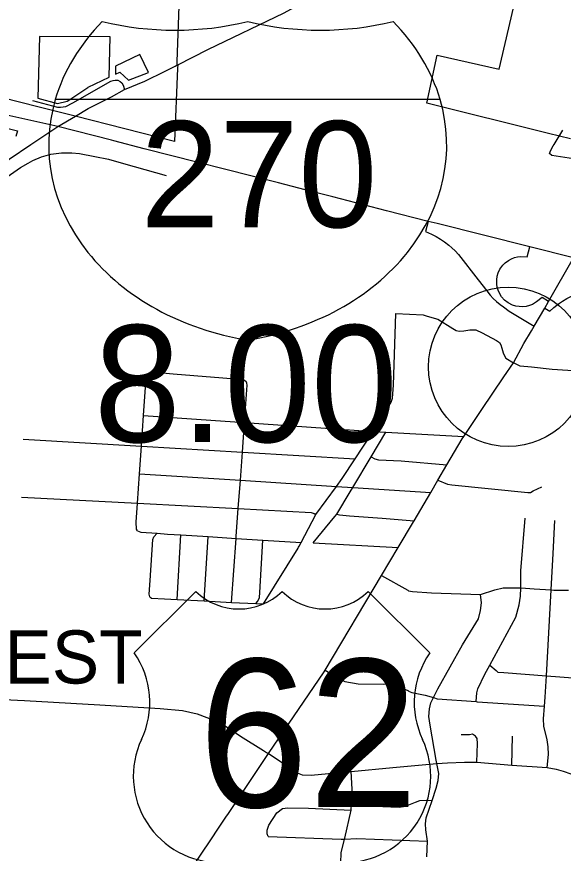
# Model space of a CAD drawing. Extents: x 1729596 to 1934326, y 644115 to 911751.
# Drawn here: x 1801688 to 1806837, y 688369 to 696244 of the extents above; entities that cross this region are included whole.
import ezdxf

# ---------------------------------------------------------------- set-up
doc = ezdxf.new("R2010")
doc.units = 0
for name, color, linetype in [('Default', 7, 'Continuous'), ('GM_X_City_Street', 7, 'Continuous'), ('GM_X_Corporation', 7, 'Continuous'), ('GM_X_Corporation_Text', 7, 'Continuous'), ('GM_X_County_Road', 7, 'Continuous'), ('GM_X_Interchange_Ramps', 7, 'Continuous'), ('GM_X_Interstate_Route', 7, 'Continuous'), ('GM_X_Interstate_Shield', 7, 'Continuous'), ('GM_X_Township_Road', 7, 'Continuous'), ('GM_X_US_Route', 7, 'Continuous'), ('GM_X_US_Shield', 7, 'Continuous')]:
    doc.layers.add(name, color=color, linetype=linetype)

msp = doc.modelspace()

# ---------------------------------------------------------------- linework, layer by layer
at = {"layer": 'Default'}
msp.add_circle((1806317.7, 692947.8), 750, dxfattribs=at)
at = {"layer": 'GM_X_City_Street'}
for points in [[(1803086, 695732.7), (1803180.1, 695780)], [(1802240.2, 695309.1), (1802361, 695380.6), (1802580.1, 695491.2), (1802702.8, 695558.4), (1802895.6, 695637.1), (1803086, 695732.7)], [(1801837.2, 695456.9), (1802070.6, 695392.1), (1802100.4, 695393.2), (1802151.8, 695400.4), (1802216.5, 695432.3), (1802573.3, 695638), (1802597.4, 695643.7), (1802616.4, 695647.2), (1802639, 695647.2), (1802663.7, 695634.8), (1802678, 695620.4), (1802691.4, 695599.9), (1802702.8, 695558.4)], [(1806750.4, 695041.5), (1806831.5, 695177.2)], [(1801406.3, 694762.6), (1801436.9, 694726.3), (1801462.9, 694706.2), (1801497, 694694.1), (1801519.1, 694696), (1801547.2, 694706), (1801597.4, 694737.9), (1801724.1, 694826), (1801794.5, 694866), (1801838.7, 694892), (1801921, 694925.9), (1802009.4, 694949.7), (1802109.7, 694963.5), (1802206, 694963.3), (1802280.2, 694955.1), (1802424.5, 694928.6), (1802550.8, 694904.2), (1802693.1, 694861.7), (1803095.9, 694748.2)], [(1805025.8, 692311.1), (1805038.5, 692330.7), (1805044.5, 692340), (1805064.3, 692370.5), (1805216.4, 692614), (1805226.7, 692652.1), (1805237.7, 692774.3), (1805258.9, 693450.1)], [(1805258.9, 693450.1), (1805517.3, 693438.1), (1805555.2, 693425.8), (1805655.2, 693397), (1805794.9, 693307.8)], [(1805794.9, 693307.8), (1805826.9, 693291.6), (1805856.1, 693283.4), (1805898.7, 693287.7), (1805956.8, 693296.2), (1806012.1, 693296.2), (1806071.6, 693266.7), (1806208.5, 693196.5), (1806235.4, 693176.7), (1806249.6, 693155.4), (1806258.8, 693123.5), (1806269.4, 693079.5), (1806282.2, 693052.6), (1806294.9, 693030.6), (1806367.5, 692985.3)], [(1808560.7, 692741.6), (1808500.1, 692775.3), (1808442, 692797.8), (1808400.3, 692808.9), (1808340, 692819.2), (1808246.2, 692827.9), (1808072.3, 692839.5), (1807153, 692895.9), (1806976.8, 692908), (1806732.9, 692924.5), (1806538.4, 692943.6), (1806430, 692954.9), (1806367.5, 692985.3)], [(1802826.9, 691404.6), (1802815, 691420.7), (1802813.6, 691484.9), (1802825.8, 691663.6), (1802844.9, 691942.4), (1802862.7, 692201.6), (1802882.4, 692489.7), (1802903.8, 692801.9), (1802914.1, 692842), (1802920.2, 692854), (1802936.4, 692873.9)], [(1802936.4, 692873.9), (1802954.6, 692887.8), (1802996.7, 692897.5), (1803162.9, 692882.2), (1803823.6, 692829.1), (1803837.6, 692819), (1803849.5, 692810.9)], [(1803756.4, 691353.7), (1803756.5, 691355.6), (1803775.1, 691613.2), (1803794.5, 691881.5), (1803813.6, 692145.7), (1803833.8, 692423.8), (1803859.3, 692776.7), (1803855.4, 692794.8), (1803849.5, 692810.9)], [(1802882.4, 692489.7), (1803833.8, 692423.8), (1805044.5, 692340), (1805166.2, 692331.6), (1805899.5, 692291.3)], [(1804341.7, 691249), (1804348.3, 691261.3), (1804366.3, 691295), (1804507.1, 691558.4), (1804701.2, 691823.2), (1804754.1, 691895.5), (1804877.8, 692083.1), (1805025.8, 692311.1)], [(1804830.6, 691772.8), (1804855, 691813.3), (1805028, 692101.4), (1805166.2, 692331.6)], [(1801749.7, 692267.1), (1802862.7, 692201.6), (1803813.6, 692145.7), (1804877.8, 692083.1)], [(1805028, 692101.4), (1805060.1, 692081.7), (1805096.1, 692073.4), (1805308.4, 692063.8), (1805741.3, 692025.7)], [(1802844.9, 691942.4), (1803794.5, 691881.5), (1804701.2, 691823.2), (1804855, 691813.3), (1805588.5, 691766.2)], [(1805655.8, 691880.4), (1805747.7, 691842.2), (1805787.8, 691836.1), (1806501.6, 691764), (1806527.7, 691765.9), (1806551.8, 691781.9), (1806634.2, 691817.8)], [(1804687.8, 691542.1), (1804703.4, 691560.9), (1804829.6, 691771.1), (1804830.6, 691772.8)], [(1801731.5, 691721.7), (1802825.8, 691663.6), (1803775.1, 691613.2), (1804461.2, 691576.8), (1804491.1, 691568.5), (1804507.1, 691558.4)], [(1804479, 691291.8), (1804686.2, 691540.2), (1804687.8, 691542.1)], [(1804703.4, 691560.9), (1804729.4, 691554.7), (1804821.5, 691546), (1805129.9, 691523.6), (1805431.3, 691499.5)], [(1806016.1, 689796.3), (1806021, 689879.9), (1806031.5, 689917.9), (1806099.3, 690055.7), (1806145.1, 690140.2), (1806390.4, 690592.3), (1806419.8, 690706.4), (1806434.8, 690788.5), (1806435.7, 690866.8), (1806437.5, 691029.3), (1806477.2, 691524.6)], [(1806684.9, 689175), (1806697, 689300.3), (1806695.8, 689370.6), (1806684.5, 689436.9), (1806653.8, 689565.7), (1806650.6, 689636), (1806660, 689752.2), (1806667, 689838.6), (1806677.9, 690039.8), (1806721.8, 690848.6), (1806740.4, 691190.5), (1806756, 691501.5)], [(1802826.9, 691404.6), (1802856.9, 691392.3), (1803009.3, 691381.5), (1803109.2, 691374.4), (1803235.2, 691366.4), (1803491.9, 691350.2), (1803754.9, 691333.6), (1804006.3, 691317.7), (1804366.3, 691295)], [(1802940.4, 690784), (1802936.6, 690808), (1802945.6, 690936.3), (1802970.6, 691321.3), (1802980.8, 691347.2), (1803009.3, 691381.5)], [(1803200.5, 690756.7), (1803235.2, 691366.4)], [(1803454.8, 690743.9), (1803491.9, 691350.2)], [(1803711.3, 690730.9), (1803754.9, 691333.6), (1803756.4, 691353.7)], [(1803941.5, 690719.3), (1803959.9, 690742.2), (1803976.1, 690776.1), (1803978.5, 690824.3), (1804006.3, 691317.7)], [(1804479, 691291.8), (1805282, 691248.2)], [(1804013.7, 690715.7), (1804338.4, 691242.7), (1804341.7, 691249)], [(1805124.7, 690983.6), (1805373.5, 690846.6), (1805379.5, 690840.5), (1805415.5, 690832.1), (1805594, 690822), (1806056.7, 690805.9), (1806190.6, 690849.5), (1806269.1, 690868.7), (1806435.7, 690866.8), (1806441.7, 690866.7), (1806562, 690857.3), (1806721.8, 690848.6), (1806746.6, 690847.2), (1806877.1, 690847.2), (1806885.1, 690847.2)], [(1805552.7, 688335.5), (1805556.8, 688483), (1805540.6, 688588.7), (1805539.5, 688644.9), (1805546.4, 688703.1), (1805603, 688866.7), (1805639, 688980.8), (1805658.2, 689054.8), (1805663.2, 689119), (1805645.1, 689212.8), (1805639.1, 689243.9), (1805582.2, 689576.1), (1805569.4, 689656.6), (1805576.6, 689728.8), (1805589.5, 689784.8), (1805614.3, 689834.1), (1805655.7, 689916.3), (1805888.8, 690330.5), (1806037.1, 690577.2), (1806058.4, 690655.2), (1806065.5, 690725.4), (1806056.7, 690805.9)], [(1802940.4, 690784), (1802958.3, 690771.8), (1803078.4, 690762.9), (1803200.5, 690756.7), (1803454.8, 690743.9), (1803711.3, 690730.9), (1803941.5, 690719.3), (1804013.7, 690715.7)], [(1804595, 690092.7), (1804705.7, 690023.1), (1804777.6, 689986.2), (1804903.8, 689964.7), (1805142.7, 689962), (1805200.9, 689965.4), (1805261, 689952.7), (1805378.7, 689897)], [(1806145.1, 690140.2), (1806204.1, 690090.6), (1806221.9, 690074.4), (1806276.1, 690069.7), (1806677.9, 690039.8), (1806972.1, 690017.8)], [(1798180.6, 689978.2), (1801761.2, 689806.4), (1802470.7, 689765.2), (1803037.9, 689733), (1803248.3, 689713.4), (1803388.4, 689680.3), (1803480.3, 689647.5), (1803614.3, 689592.4), (1803795.9, 689472.7), (1804014.2, 689335), (1804041.2, 689318)], [(1805378.7, 689897), (1805380.2, 689896.3), (1805408.8, 689882.8), (1805535, 689857.2), (1805614.3, 689834.1), (1805649, 689823.9), (1806016.1, 689796.3), (1806026.1, 689795.6), (1806660, 689752.2)], [(1806021.7, 689225.6), (1806029.7, 689402.1), (1806026.2, 689448.3), (1806010.4, 689472.6), (1805982.5, 689489), (1805952.3, 689485.3), (1805876, 689484.2)], [(1806352.2, 689196.8), (1806359.7, 689470.7)], [(1804041.2, 689318), (1804059.1, 689306.8), (1804179, 689231.1), (1804330.6, 689127.7), (1804376.6, 689107.3), (1804460.8, 689104.7), (1804821.9, 689138.2), (1804838.5, 689139.7), (1805231.3, 689175.4), (1805645.1, 689212.8), (1805744.9, 689221.8), (1805907.3, 689226.6), (1806021.7, 689225.6), (1806352.2, 689196.8), (1806684.9, 689175), (1806769, 689160.2), (1806835, 689141.7), (1806909.6, 689115.3)], [(1804698.1, 687321), (1804723.3, 687916), (1804724.2, 687938.5), (1804738, 688175.2), (1804738.3, 688183.3), (1804745.1, 688373.9), (1804777, 688502.3), (1804779.4, 688512), (1804837.2, 688775.9), (1804839.9, 688788.2), (1804843, 688818), (1804849.3, 688878.4), (1804846.8, 688972.8), (1804838.5, 689139.7)], [(1804843, 688818), (1805056.9, 688813), (1805291.3, 688803.3), (1805349.6, 688812.5), (1805444.5, 688851.2), (1805484.8, 688864.7), (1805545, 688869.8), (1805603, 688866.7)], [(1804055.7, 688527), (1804046.1, 688551.3), (1804046.7, 688587.4), (1804061.4, 688633.4), (1804137.4, 688750.7), (1804192.2, 688790), (1804240.5, 688797.3), (1804436.9, 688792.3), (1804837.2, 688775.9)], [(1804055.7, 688527), (1804743.1, 688500.5), (1804777, 688502.3), (1804891.6, 688508.3), (1805556.8, 688483)]]:
    msp.add_lwpolyline(points, dxfattribs=at)
at = {"layer": 'GM_X_Corporation'}
for points in [[(1806903.4, 695094.7), (1806696.8, 695146), (1805551.8, 695430.5), (1805649.7, 695882.1), (1806233.1, 695749.9), (1806424.6, 696572)], [(1803217, 696433.1), (1803195, 695823.4), (1803195.4, 695787.1), (1803205.2, 695792.7), (1803201.4, 695759.7), (1803173.7, 695069), (1802237.1, 695307.3), (1801886.1, 695396.6), (1800565.1, 695733)], [(1800724.3, 695414.5), (1801695.6, 695169.3), (1801680.4, 695117)]]:
    msp.add_lwpolyline(points, dxfattribs=at)
for points in [[(1801888, 695476), (1802072.3, 695428.1), (1802163.8, 695448.8), (1802189.6, 695465.9), (1802359, 695578.4), (1802361.6, 695579.7), (1802558.1, 695674.2), (1802566.7, 696056.1), (1801901.6, 696058.4)], [(1802618.6, 695703.4), (1802657.7, 695722.2), (1802741.4, 695647.3), (1802929.4, 695719.3), (1802848.1, 695888.3), (1802619.8, 695778.6)]]:
    msp.add_lwpolyline(points, close=True, dxfattribs=at)
at = {"layer": 'GM_X_County_Road'}
for points in [[(1803180.1, 695780), (1803196.4, 695788.2), (1803205.2, 695792.7), (1803488.7, 695935.2), (1804208.2, 696280.4), (1804409.3, 696389.1), (1804465.9, 696448.8), (1804713, 696774.7), (1804984.2, 697172.7), (1805039.5, 697248.4), (1805185.2, 697447.6), (1805216.7, 697490.6)], [(1801318.6, 694702), (1801406.3, 694762.6), (1801409, 694764.5), (1801821.7, 695041.9), (1802076, 695211.8), (1802240.2, 695309.1)]]:
    msp.add_lwpolyline(points, dxfattribs=at)
at = {"layer": 'GM_X_Interchange_Ramps'}
for points in [[(1805562.6, 694317.8), (1805537.8, 694223.2), (1805594.1, 694198.3), (1805639.3, 694174.9), (1805680.1, 694150.4), (1805717.3, 694125.2), (1805759.5, 694092.5), (1805787.4, 694068.4), (1805816.9, 694040.2), (1805850.2, 694004.8), (1806034.6, 693767.6), (1806115.6, 693662.6), (1806147.4, 693624.1), (1806176.9, 693592.9), (1806208.2, 693563.5), (1806243.6, 693534.2), (1806273.3, 693512.5), (1806328.4, 693472.3), (1806514.4, 693359.2), (1806563.6, 693329.8)], [(1806697.5, 693563.3), (1806637, 693599.5), (1806585, 693558.8), (1806547, 693536.2), (1806517.6, 693524.6), (1806487, 693517), (1806455.3, 693513.6), (1806421.6, 693514.6), (1806390.3, 693519.9), (1806358, 693530.2), (1806316.4, 693551.8), (1806284.6, 693576.6), (1806256.2, 693608.3), (1806236.1, 693640.2), (1806222.7, 693671), (1806214.6, 693699.4), (1806210.2, 693727.1), (1806209.8, 693768.1), (1806214.8, 693801.4), (1806224.7, 693834.4), (1806240, 693866.8), (1806265.9, 693903.7), (1806289.9, 693927.9), (1806320.4, 693950.5), (1806350.2, 693966.3), (1806376.9, 693976.2), (1806405.4, 693983), (1806434.7, 693986.2), (1806496.4, 693984.1), (1806522.4, 694078.1)], [(1806662.1, 693501.6), (1806710.6, 693472.6), (1806748, 693505.8), (1806774.8, 693527.5), (1806802, 693547.6), (1806828.8, 693565.6), (1806870.1, 693590.3), (1806907.4, 693609.7), (1806940.4, 693624.7), (1806972.1, 693637.3), (1807004.9, 693648.7), (1807041.9, 693659.6), (1807093.5, 693671.4), (1807140.4, 693678.9), (1807197.1, 693684), (1807247.9, 693684.9), (1807298.9, 693682.3), (1807706.8, 693645.5), (1807852.9, 693632.7), (1807940.6, 693615.9), (1807965.9, 693711.7)]]:
    msp.add_lwpolyline(points, dxfattribs=at)
at = {"layer": 'GM_X_Interstate_Route'}
for points in [[(1802603.8, 695074.4), (1802579.7, 695080.6), (1802076, 695211.8), (1801565.5, 695323.5)], [(1804453.3, 694602.6), (1804346.3, 694630.2), (1804155.4, 694679.3), (1802886.9, 695000.6), (1802603.8, 695074.4)], [(1804664.6, 694548.3), (1804453.3, 694602.6)], [(1805649.9, 694296), (1805562.6, 694317.8), (1805170.1, 694418.2), (1804664.6, 694548.3)], [(1806933.2, 693974.4), (1806522.4, 694078.1), (1805649.9, 694296)]]:
    msp.add_lwpolyline(points, dxfattribs=at)
at = {"layer": 'GM_X_Interstate_Shield'}
msp.add_line((1805676.9, 695464.6), (1802050.9, 695464.6), dxfattribs=at)
msp.add_line((1805676.9, 695464.6), (1802050.9, 695464.6), dxfattribs=at)
for centre, start_param, end_param in [((1804332.7, 695036.1), 2.47259, 2.911027), ((1803179, 697992.2), 4.415841, 5.008937), ((1804548.8, 697992.2), 4.415841, 5.008937), ((1803395.2, 695036.1), 0.230566, 0.669003), ((1804332.7, 695036.1), 2.911027, 4.511031), ((1803395.2, 695036.1), 4.913747, 6.513751)]:
    msp.add_ellipse(centre, major_axis=(2343.8, 0), ratio=0.8, start_param=start_param, end_param=end_param, dxfattribs=at)
at = {"layer": 'GM_X_Township_Road'}
msp.add_lwpolyline([(1807748.4, 695301.6), (1807437.2, 694893.6), (1807411.9, 694865.7), (1807380, 694845.7), (1807340.1, 694843), (1806729, 694938.9), (1806707.7, 694957.5), (1806718.4, 694988.1), (1806742.3, 695028.1), (1806750.4, 695041.5)], dxfattribs=at)
at = {"layer": 'GM_X_US_Route'}
for points in [[(1806537.7, 693287.6), (1806563.6, 693329.8), (1806662.1, 693501.6), (1806697.5, 693563.3), (1806933.2, 693974.4), (1806978.4, 694047.1)], [(1806278.4, 692854), (1806367.5, 692985.3), (1806464.4, 693168.1), (1806537.7, 693287.6)], [(1803681.5, 688743.1), (1804053, 689298), (1804059.1, 689306.8), (1804584.9, 690075.7), (1804595, 690092.7), (1805124.7, 690983.6), (1805282, 691248.2), (1805425, 691488.7), (1805431.3, 691499.5), (1805588.5, 691766.2), (1805655.8, 691880.4), (1805741.3, 692025.7), (1805884.7, 692269.1), (1805899.5, 692291.3), (1806070.2, 692547.3), (1806278.4, 692854)], [(1803563.8, 688567.4), (1803658.9, 688709.4), (1803681.5, 688743.1)], [(1802710.8, 687293.1), (1802778.2, 687393.8), (1803149, 687947.9), (1803253, 688103.3), (1803541.2, 688533.7), (1803563.8, 688567.4)]]:
    msp.add_lwpolyline(points, dxfattribs=at)
at = {"layer": 'GM_X_US_Shield'}
for p, q in [((1803375.2, 690834.5), (1802795.1, 690254.4)), ((1805579.5, 690254.4), (1804999.4, 690834.5))]:
    msp.add_line(p, q, dxfattribs=at)
for centre, radius, start, end in [((1803781.3, 691248.8), 580.1, 225.573, 314.427), ((1804593.4, 691248.8), 580.1, 225.573, 314.427), ((1802129.9, 689788.6), 812.1, 334.54712, 35.00093), ((1806244.7, 689788.6), 812.1, 144.99907, 205.45288), ((1803598.2, 689094.2), 812.1, 154.83192, 270.63826), ((1804776.4, 689094.2), 812.1, 269.36174, 25.16808)]:
    msp.add_arc(centre, radius, start, end, dxfattribs=at)

# ---------------------------------------------------------------- texts
at = {"layer": 'Default'}
msp.add_text('8.00', height=1100, dxfattribs=at).set_placement((1802414.9, 692240.3))
at = {"layer": 'GM_X_Corporation_Text'}
msp.add_text('URBANCREST', height=500, rotation=0.00001, dxfattribs=at).set_placement((1798266.2, 689966.8))
at = {"layer": 'GM_X_Interstate_Shield'}
msp.add_text('270', height=1000, dxfattribs=at).set_placement((1802853.9, 694261.5))
at = {"layer": 'GM_X_US_Shield'}
msp.add_text('62', height=1392.19, dxfattribs=at).set_placement((1803399.2, 688804.2))

doc.saveas('drawing.dxf')
